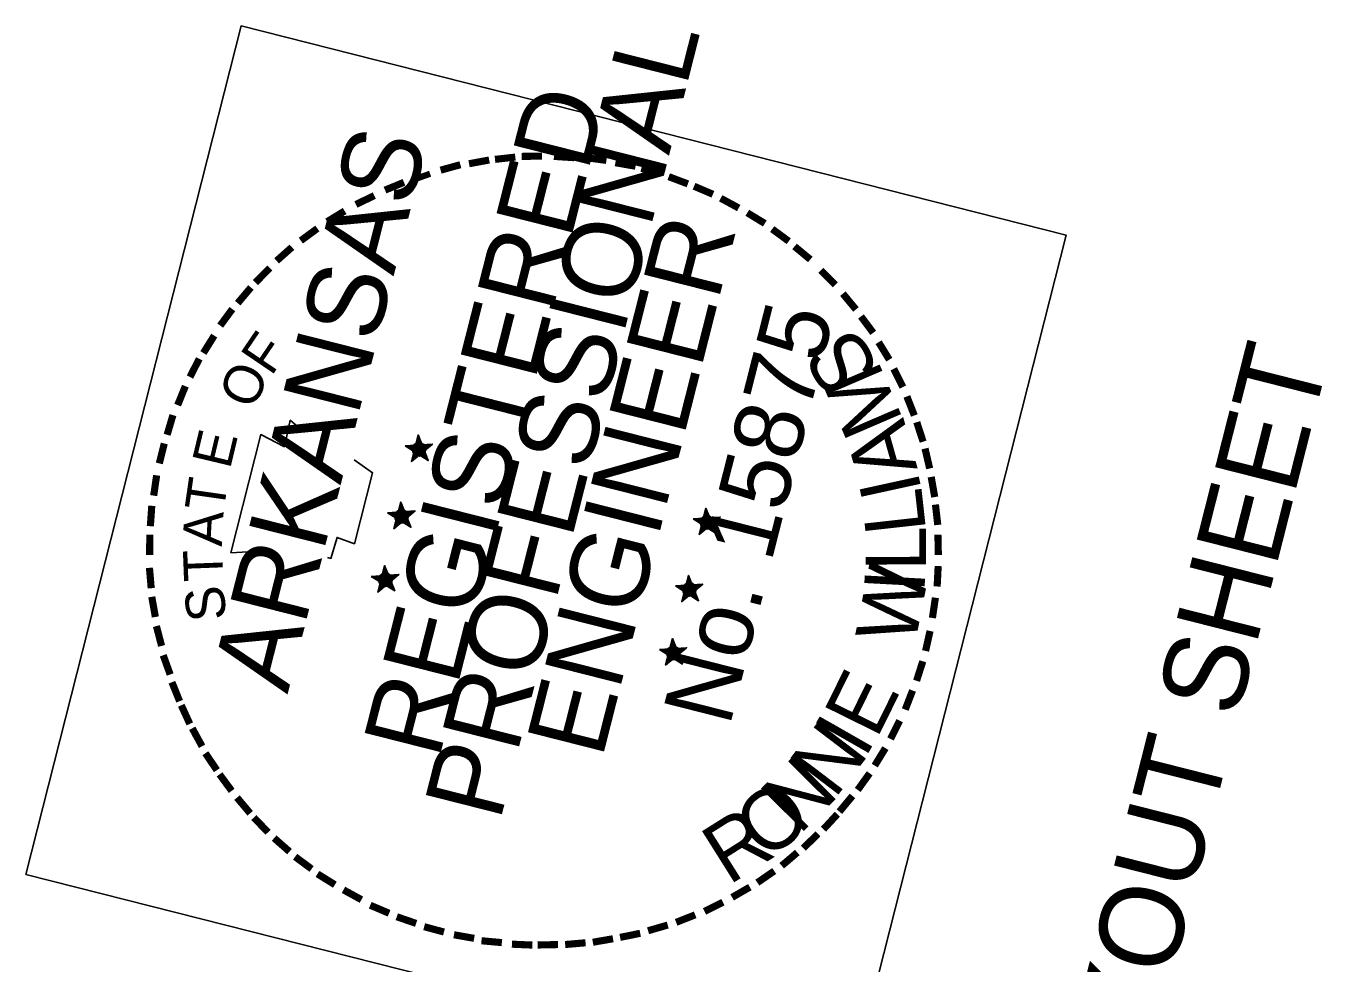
# Model space of a CAD drawing. Extents: x 670257 to 671518, y 737783 to 738188.
# Drawn here: x 670724.43 to 670732.69, y 738067.19 to 738073.17 of the extents above; entities that cross this region are included whole.
import ezdxf

# ---------------------------------------------------------------- set-up
doc = ezdxf.new("R2010")
doc.units = 0
for name, color, linetype in [('R_Border Notes', 7, 'Continuous'), ('R_Border PE', 7, 'Continuous'), ('R_Border Prem', 7, 'Continuous')]:
    doc.layers.add(name, color=color, linetype=linetype)

msp = doc.modelspace()

# ---------------------------------------------------------------- linework, layer by layer
at = {"layer": 'R_Border PE'}
for p, q in [((670726.9321, 738070.5594), (670726.9179, 738070.4831)), ((670726.9321, 738070.5594), (670726.9264, 738070.4861)), ((670726.9321, 738070.5594), (670726.9313, 738070.4848)), ((670726.9321, 738070.5594), (670726.9373, 738070.4679)), ((670726.9321, 738070.5594), (670726.9404, 738070.5006)), ((670726.9321, 738070.5594), (670726.9435, 738070.5024)), ((670726.9321, 738070.5594), (670726.9471, 738070.5066)), ((670726.85, 738070.49), (670726.9149, 738070.4916)), ((670726.9373, 738070.4679), (670726.85, 738070.49)), ((670726.85, 738070.49), (670726.9137, 738070.4867)), ((670726.85, 738070.49), (670726.9094, 738070.4801)), ((670726.85, 738070.49), (670726.9094, 738070.4698)), ((670726.85, 738070.49), (670726.9082, 738070.4649)), ((670726.85, 738070.49), (670726.9045, 738070.4607)), ((670726.8891, 738070.3898), (670726.9373, 738070.4679)), ((670727.0229, 738070.5003), (670726.9373, 738070.4679)), ((670726.9964, 738070.3961), (670726.9373, 738070.4679)), ((670727.0229, 738070.5003), (670726.9446, 738070.4866)), ((670727.0229, 738070.5003), (670726.9458, 738070.4915)), ((670727.0229, 738070.5003), (670726.9537, 738070.4817)), ((670727.0229, 738070.5003), (670726.9567, 738070.4629)), ((670727.0229, 738070.5003), (670726.9615, 738070.472)), ((670727.0229, 738070.5003), (670726.9639, 738070.4611)), ((670726.8891, 738070.3898), (670726.9124, 738070.451)), ((670726.8891, 738070.3898), (670726.9166, 738070.4473)), ((670726.8891, 738070.3898), (670726.919, 738070.4467)), ((670726.8891, 738070.3898), (670726.9281, 738070.4418)), ((670726.8891, 738070.3898), (670726.9329, 738070.4406)), ((670726.8891, 738070.3898), (670726.9378, 738070.4394)), ((670726.9964, 738070.3961), (670726.936, 738070.4424)), ((670726.9964, 738070.3961), (670726.9439, 738070.443)), ((670726.9964, 738070.3961), (670726.9475, 738070.4472)), ((670726.9964, 738070.3961), (670726.9566, 738070.4526)), ((670726.9964, 738070.3961), (670726.9567, 738070.4629)), ((670726.9964, 738070.3961), (670726.9645, 738070.4635)), ((670726.7364, 738070.0623), (670726.8037, 738070.0633)), ((670726.8261, 738070.0395), (670726.7364, 738070.0623)), ((670726.7364, 738070.0623), (670726.8001, 738070.059)), ((670726.7364, 738070.0623), (670726.7982, 738070.0518)), ((670726.7364, 738070.0623), (670726.7958, 738070.0421)), ((670726.7364, 738070.0623), (670726.7969, 738070.0366)), ((670726.7364, 738070.0623), (670726.7939, 738070.0348)), ((670726.8209, 738070.1311), (670726.8067, 738070.0548)), ((670726.8209, 738070.1311), (670726.8152, 738070.0578)), ((670726.8209, 738070.1311), (670726.8201, 738070.0565)), ((670726.8209, 738070.1311), (670726.8261, 738070.0395)), ((670726.8209, 738070.1311), (670726.8292, 738070.0723)), ((670726.8209, 738070.1311), (670726.8329, 738070.0765)), ((670726.8209, 738070.1311), (670726.8359, 738070.0783)), ((670726.9123, 738070.0744), (670726.8261, 738070.0395)), ((670726.9123, 738070.0744), (670726.8322, 738070.0638)), ((670726.9123, 738070.0744), (670726.8334, 738070.0583)), ((670726.9123, 738070.0744), (670726.8425, 738070.0534)), ((670726.9123, 738070.0744), (670726.8454, 738070.0346)), ((670726.9123, 738070.0744), (670726.8503, 738070.0437)), ((670726.9123, 738070.0744), (670726.8527, 738070.0328)), ((670728.7659, 738070.0918), (670728.7523, 738070.0178)), ((670728.7659, 738070.0918), (670728.7608, 738070.0208)), ((670728.7659, 738070.0918), (670728.7657, 738070.0196)), ((670728.7659, 738070.0918), (670728.7717, 738070.0026)), ((670728.7659, 738070.0918), (670728.7742, 738070.0329)), ((670728.7659, 738070.0918), (670728.7803, 738070.0365)), ((670728.7659, 738070.0918), (670728.7833, 738070.0383)), ((670726.7779, 738069.9615), (670726.8261, 738070.0395)), ((670726.7779, 738069.9615), (670726.7987, 738070.0233)), ((670726.7779, 738069.9615), (670726.8036, 738070.022)), ((670726.7779, 738069.9615), (670726.8078, 738070.0184)), ((670726.7779, 738069.9615), (670726.8169, 738070.0135)), ((670726.7779, 738069.9615), (670726.8217, 738070.0123)), ((670726.7779, 738069.9615), (670726.8266, 738070.011)), ((670726.8859, 738069.9702), (670726.8248, 738070.0141)), ((670726.8859, 738069.9702), (670726.8261, 738070.0395)), ((670726.8859, 738069.9702), (670726.8326, 738070.0147)), ((670726.8859, 738069.9702), (670726.8363, 738070.0189)), ((670726.8859, 738069.9702), (670726.8454, 738070.0346)), ((670726.8859, 738069.9702), (670726.8454, 738070.0243)), ((670726.8859, 738069.9702), (670726.8533, 738070.0352)), ((670728.7717, 738070.0026), (670728.6845, 738070.0247)), ((670728.6845, 738070.0247), (670728.7487, 738070.0239)), ((670728.6845, 738070.0247), (670728.7481, 738070.0215)), ((670728.6845, 738070.0247), (670728.7463, 738070.0142)), ((670728.6845, 738070.0247), (670728.7438, 738070.0045)), ((670728.6845, 738070.0247), (670728.7426, 738069.9997)), ((670728.6845, 738070.0247), (670728.7413, 738069.9948)), ((670728.7235, 738069.9245), (670728.7717, 738070.0026)), ((670728.7235, 738069.9245), (670728.7462, 738069.9833)), ((670728.7235, 738069.9245), (670728.751, 738069.9821)), ((670728.7235, 738069.9245), (670728.7552, 738069.9784)), ((670728.7235, 738069.9245), (670728.7625, 738069.9766)), ((670728.7235, 738069.9245), (670728.7692, 738069.9723)), ((670728.8309, 738069.9308), (670728.7698, 738069.9747)), ((670728.8573, 738070.035), (670728.7717, 738070.0026)), ((670728.8309, 738069.9308), (670728.7717, 738070.0026)), ((670728.8573, 738070.035), (670728.7784, 738070.0189)), ((670728.8573, 738070.035), (670728.7796, 738070.0238)), ((670728.8309, 738069.9308), (670728.7801, 738069.9747)), ((670728.8309, 738069.9308), (670728.7844, 738069.9813)), ((670728.8573, 738070.035), (670728.7899, 738070.0135)), ((670728.8309, 738069.9308), (670728.791, 738069.9874)), ((670728.8573, 738070.035), (670728.7929, 738069.9946)), ((670728.8309, 738069.9308), (670728.7929, 738069.9946)), ((670728.8573, 738070.035), (670728.7953, 738070.0043)), ((670728.8309, 738069.9308), (670728.7983, 738069.9958)), ((670728.8573, 738070.035), (670728.8002, 738069.9928)), ((670728.7235, 738069.9245), (670728.774, 738069.9711)), ((670726.7183, 738069.7264), (670726.7041, 738069.6501)), ((670726.7183, 738069.7264), (670726.7126, 738069.6531)), ((670726.7183, 738069.7264), (670726.7174, 738069.6519)), ((670726.7183, 738069.7264), (670726.7234, 738069.6349)), ((670726.7183, 738069.7264), (670726.7266, 738069.6676)), ((670726.7183, 738069.7264), (670726.7302, 738069.6718)), ((670726.7183, 738069.7264), (670726.7333, 738069.6736)), ((670726.6338, 738069.6576), (670726.7011, 738069.6586)), ((670726.7234, 738069.6349), (670726.6338, 738069.6576)), ((670726.6338, 738069.6576), (670726.6974, 738069.6543)), ((670726.6338, 738069.6576), (670726.6962, 738069.6495)), ((670726.6338, 738069.6576), (670726.6937, 738069.6398)), ((670726.6338, 738069.6576), (670726.6943, 738069.6319)), ((670726.6338, 738069.6576), (670726.6913, 738069.6301)), ((670726.8096, 738069.6697), (670726.7234, 738069.6349)), ((670726.8096, 738069.6697), (670726.7296, 738069.6591)), ((670726.8096, 738069.6697), (670726.7308, 738069.6536)), ((670726.8096, 738069.6697), (670726.7398, 738069.6487)), ((670726.8096, 738069.6697), (670726.7428, 738069.6299)), ((670726.8096, 738069.6697), (670726.7477, 738069.639)), ((670726.8096, 738069.6697), (670726.7501, 738069.6281)), ((670728.6547, 738069.6634), (670728.6411, 738069.5895)), ((670728.6547, 738069.6634), (670728.6496, 738069.5925)), ((670728.6547, 738069.6634), (670728.6545, 738069.5913)), ((670728.6547, 738069.6634), (670728.6605, 738069.5743)), ((670728.6547, 738069.6634), (670728.663, 738069.6046)), ((670728.6547, 738069.6634), (670728.6667, 738069.6088)), ((670728.6547, 738069.6634), (670728.6727, 738069.6125)), ((670726.6753, 738069.5568), (670726.7234, 738069.6349)), ((670726.6753, 738069.5568), (670726.6961, 738069.6186)), ((670726.6753, 738069.5568), (670726.7009, 738069.6174)), ((670726.6753, 738069.5568), (670726.7052, 738069.6137)), ((670726.6753, 738069.5568), (670726.7149, 738069.6112)), ((670726.6753, 738069.5568), (670726.7191, 738069.6076)), ((670726.6753, 738069.5568), (670726.7239, 738069.6064)), ((670726.7832, 738069.5655), (670726.7221, 738069.6094)), ((670726.7832, 738069.5655), (670726.7234, 738069.6349)), ((670726.7832, 738069.5655), (670726.73, 738069.61)), ((670726.7832, 738069.5655), (670726.7337, 738069.6142)), ((670726.7832, 738069.5655), (670726.7428, 738069.6299)), ((670726.7832, 738069.5655), (670726.7428, 738069.6196)), ((670726.7832, 738069.5655), (670726.7507, 738069.6305)), ((670728.6605, 738069.5743), (670728.5732, 738069.5964)), ((670728.5732, 738069.5964), (670728.6375, 738069.5956)), ((670728.5732, 738069.5964), (670728.6369, 738069.5932)), ((670728.5732, 738069.5964), (670728.6351, 738069.5859)), ((670728.5732, 738069.5964), (670728.6326, 738069.5762)), ((670728.5732, 738069.5964), (670728.6314, 738069.5714)), ((670728.5732, 738069.5964), (670728.6277, 738069.5671)), ((670728.6123, 738069.4962), (670728.6605, 738069.5743)), ((670728.7461, 738069.6067), (670728.6605, 738069.5743)), ((670728.7197, 738069.5025), (670728.6605, 738069.5743)), ((670728.7461, 738069.6067), (670728.6672, 738069.5906)), ((670728.7461, 738069.6067), (670728.6691, 738069.5979)), ((670728.7461, 738069.6067), (670728.6769, 738069.5882)), ((670728.7197, 738069.5025), (670728.6798, 738069.5591)), ((670728.7197, 738069.5025), (670728.6799, 738069.5694)), ((670728.7461, 738069.6067), (670728.6823, 738069.5688)), ((670728.7461, 738069.6067), (670728.6841, 738069.576)), ((670728.7461, 738069.6067), (670728.6865, 738069.5651)), ((670728.7197, 738069.5025), (670728.6871, 738069.5675)), ((670728.6123, 738069.4962), (670728.635, 738069.555)), ((670728.6123, 738069.4962), (670728.6398, 738069.5537)), ((670728.6123, 738069.4962), (670728.6422, 738069.5531)), ((670728.6123, 738069.4962), (670728.6513, 738069.5483)), ((670728.6123, 738069.4962), (670728.6561, 738069.547)), ((670728.6123, 738069.4962), (670728.661, 738069.5458)), ((670728.7197, 738069.5025), (670728.6592, 738069.5488)), ((670728.7197, 738069.5025), (670728.6695, 738069.5488)), ((670728.7197, 738069.5025), (670728.6731, 738069.553)), ((670728.5527, 738069.2612), (670728.5385, 738069.1848)), ((670728.5527, 738069.2612), (670728.547, 738069.1878)), ((670728.5527, 738069.2612), (670728.5518, 738069.1866)), ((670728.5527, 738069.2612), (670728.5578, 738069.1696)), ((670728.5527, 738069.2612), (670728.5604, 738069.1999)), ((670728.5527, 738069.2612), (670728.564, 738069.2041)), ((670728.5527, 738069.2612), (670728.5701, 738069.2078)), ((670728.4706, 738069.1917), (670728.5355, 738069.1933)), ((670728.5578, 738069.1696), (670728.4706, 738069.1917)), ((670728.4706, 738069.1917), (670728.5343, 738069.1885)), ((670728.4706, 738069.1917), (670728.5324, 738069.1812)), ((670728.4706, 738069.1917), (670728.53, 738069.1715)), ((670728.4706, 738069.1917), (670728.5287, 738069.1667)), ((670728.4706, 738069.1917), (670728.5251, 738069.1624)), ((670728.5097, 738069.0916), (670728.5578, 738069.1696)), ((670728.5097, 738069.0916), (670728.5329, 738069.1527)), ((670728.5097, 738069.0916), (670728.5372, 738069.1491)), ((670728.5097, 738069.0916), (670728.5396, 738069.1484)), ((670728.6434, 738069.2021), (670728.5578, 738069.1696)), ((670728.617, 738069.0979), (670728.5578, 738069.1696)), ((670728.6434, 738069.2021), (670728.5646, 738069.186)), ((670728.6434, 738069.2021), (670728.5664, 738069.1932)), ((670728.617, 738069.0979), (670728.5705, 738069.1483)), ((670728.6434, 738069.2021), (670728.5743, 738069.1835)), ((670728.617, 738069.0979), (670728.5772, 738069.1647)), ((670728.617, 738069.0979), (670728.5772, 738069.1544)), ((670728.6434, 738069.2021), (670728.5797, 738069.1641)), ((670728.6434, 738069.2021), (670728.5815, 738069.1713)), ((670728.6434, 738069.2021), (670728.5839, 738069.1604)), ((670728.617, 738069.0979), (670728.5845, 738069.1628)), ((670728.5097, 738069.0916), (670728.5487, 738069.1436)), ((670728.5097, 738069.0916), (670728.5535, 738069.1423)), ((670728.5097, 738069.0916), (670728.5584, 738069.1411)), ((670728.617, 738069.0979), (670728.5565, 738069.1441)), ((670728.617, 738069.0979), (670728.5669, 738069.1441))]:
    msp.add_line(p, q, dxfattribs=at)
for points in [[(670726.1768, 738070.6014), (670726.1175, 738070.6525), (670726.08, 738070.4841), (670725.9292, 738070.561), (670725.7381, 738069.8074)], [(670726.85, 738070.49), (670727.0229, 738070.5003), (670726.8891, 738070.3898), (670726.9321, 738070.5594), (670726.9964, 738070.3961), (670726.85, 738070.49)], [(670726.3546, 738069.7774), (670726.3765, 738069.7719), (670726.4157, 738069.9063), (670726.5265, 738069.8653), (670726.6415, 738070.3185), (670726.5253, 738070.3995)], [(670726.7364, 738070.0623), (670726.9123, 738070.0744), (670726.7779, 738069.9615), (670726.8209, 738070.1311), (670726.8859, 738069.9702), (670726.7364, 738070.0623)], [(670728.6845, 738070.0247), (670728.8573, 738070.035), (670728.7235, 738069.9245), (670728.7659, 738070.0918), (670728.8309, 738069.9308), (670728.6845, 738070.0247)], [(670725.7381, 738069.8074), (670725.9552, 738069.8194)], [(670726.6338, 738069.6576), (670726.8096, 738069.6697), (670726.6753, 738069.5568), (670726.7183, 738069.7264), (670726.7832, 738069.5655), (670726.6338, 738069.6576)], [(670728.5732, 738069.5964), (670728.7461, 738069.6067), (670728.6123, 738069.4962), (670728.6547, 738069.6634), (670728.7197, 738069.5025), (670728.5732, 738069.5964)], [(670728.4706, 738069.1917), (670728.6434, 738069.2021), (670728.5097, 738069.0916), (670728.5527, 738069.2612), (670728.617, 738069.0979), (670728.4706, 738069.1917)]]:
    msp.add_lwpolyline(points, dxfattribs=at)
for centre, radius in [((670726.9378, 738070.4675), 0.0431), ((670726.9378, 738070.4675), 0.039), ((670726.9378, 738070.4675), 0.0361), ((670726.9378, 738070.4675), 0.0332), ((670726.9378, 738070.4675), 0.0289), ((670726.9378, 738070.4675), 0.0269), ((670726.9378, 738070.4675), 0.0248), ((670726.9378, 738070.4675), 0.0213), ((670726.9378, 738070.4675), 0.0187), ((670726.9378, 738070.4675), 0.0155), ((670726.9378, 738070.4675), 0.0124), ((670726.9378, 738070.4675), 0.00924), ((670726.9378, 738070.4675), 0.00741), ((670726.9378, 738070.4675), 0.0036), ((670726.8264, 738070.04), 0.0431), ((670726.8264, 738070.04), 0.039), ((670726.8264, 738070.04), 0.0361), ((670726.8264, 738070.04), 0.0332), ((670726.8264, 738070.04), 0.0289), ((670726.8264, 738070.04), 0.0269), ((670726.8264, 738070.04), 0.0248), ((670726.8264, 738070.04), 0.0213), ((670726.8264, 738070.04), 0.0187), ((670726.8264, 738070.04), 0.0155), ((670726.8264, 738070.04), 0.0124), ((670726.8264, 738070.04), 0.00924), ((670726.8264, 738070.04), 0.00741), ((670726.8264, 738070.04), 0.0036), ((670728.7727, 738070.0011), 0.0431), ((670728.7727, 738070.0011), 0.039), ((670728.7727, 738070.0011), 0.0361), ((670728.7727, 738070.0011), 0.0332), ((670728.7727, 738070.0011), 0.0289), ((670728.7727, 738070.0011), 0.0269), ((670728.7727, 738070.0011), 0.0248), ((670728.7727, 738070.0011), 0.0213), ((670728.7727, 738070.0011), 0.0187), ((670728.7727, 738070.0011), 0.0155), ((670728.7727, 738070.0011), 0.0124), ((670728.7727, 738070.0011), 0.00924), ((670728.7727, 738070.0011), 0.00741), ((670728.7727, 738070.0011), 0.0036), ((670726.7238, 738069.6355), 0.0431), ((670726.7238, 738069.6355), 0.039), ((670726.7238, 738069.6355), 0.0361), ((670726.7238, 738069.6355), 0.0332), ((670726.7238, 738069.6355), 0.0289), ((670726.7238, 738069.6355), 0.0269), ((670726.7238, 738069.6355), 0.0248), ((670726.7238, 738069.6355), 0.0213), ((670726.7238, 738069.6355), 0.0187), ((670726.7238, 738069.6355), 0.0155), ((670726.7238, 738069.6355), 0.0124), ((670726.7238, 738069.6355), 0.00924), ((670726.7238, 738069.6355), 0.00741), ((670726.7238, 738069.6355), 0.0036), ((670728.6613, 738069.5736), 0.0431), ((670728.6613, 738069.5736), 0.039), ((670728.6613, 738069.5736), 0.0361), ((670728.6613, 738069.5736), 0.0332), ((670728.6613, 738069.5736), 0.0289), ((670728.6613, 738069.5736), 0.0269), ((670728.6613, 738069.5736), 0.0248), ((670728.6613, 738069.5736), 0.0213), ((670728.6613, 738069.5736), 0.0187), ((670728.6613, 738069.5736), 0.0155), ((670728.6613, 738069.5736), 0.0124), ((670728.6613, 738069.5736), 0.00924), ((670728.6613, 738069.5736), 0.00741), ((670728.6613, 738069.5736), 0.0036), ((670728.5587, 738069.1691), 0.0431), ((670728.5587, 738069.1691), 0.039), ((670728.5587, 738069.1691), 0.0361), ((670728.5587, 738069.1691), 0.0332), ((670728.5587, 738069.1691), 0.0289), ((670728.5587, 738069.1691), 0.0269), ((670728.5587, 738069.1691), 0.0248), ((670728.5587, 738069.1691), 0.0213), ((670728.5587, 738069.1691), 0.0187), ((670728.5587, 738069.1691), 0.0155), ((670728.5587, 738069.1691), 0.0124), ((670728.5587, 738069.1691), 0.00924), ((670728.5587, 738069.1691), 0.00741), ((670728.5587, 738069.1691), 0.0036)]:
    msp.add_circle(centre, radius, dxfattribs=at)
at = {"layer": 'R_Border Prem'}
msp.add_lwpolyline([(670724.4323, 738067.7577), (670725.8041, 738073.1665), (670731.0625, 738071.8328), (670729.6907, 738066.4241)], close=True, dxfattribs=at)

# ---------------------------------------------------------------- texts
at = {"layer": 'R_Border Notes'}
msp.add_text('SIGN LAYOUT SHEET', height=0.533593, rotation=75.76855, dxfattribs=at).set_placement((670730.9262, 738063.9013))
at = {"layer": 'R_Border PE'}
for s, height, rotation, p in [('PROFESSIONAL', 0.499995, 75.76855, (670727.453, 738068.088)), ('REGISTERED', 0.5, 75.76855, (670727.0633, 738068.4835)), ('ARKANSAS', 0.5, 75.76855, (670726.0994, 738068.9033)), ('-', 0.4, 15.4369, (670727.0938, 738072.0917)), ('-', 0.3999, 10.43135, (670727.2613, 738072.1318)), ('-', 0.3999, 6.34138, (670727.4154, 738072.1597)), ('-', 0.4, 0.89181, (670727.5701, 738072.1798)), ('-', 0.4, 356.31789, (670727.7641, 738072.1822)), ('-', 0.4, 352.36471, (670727.9587, 738072.1767)), ('-', 0.4, 350.09866, (670728.1393, 738072.1464)), ('-', 0.35, 19.44384, (670726.9263, 738072.0517)), ('-', 0.3999, 345.70922, (670728.2938, 738072.1149)), ('-', 0.3999, 339.28575, (670728.4525, 738072.0695)), ('-', 0.3999, 22.42073, (670726.7581, 738071.9679)), ('-', 0.4, 336.76384, (670728.6082, 738072.012)), ('-', 0.3999, 25.64828, (670726.5807, 738071.8788)), ('-', 0.3999, 331.53115, (670728.7662, 738071.9435)), ('-', 0.4, 31.34714, (670726.4124, 738071.7745)), ('-', 0.4, 328.63664, (670728.9296, 738071.8557)), ('-', 0.4, 36.29826, (670726.2568, 738071.6592)), ('ENGINEER', 0.5, 75.76855, (670728.1038, 738068.4878)), ('-', 0.4, 323.65722, (670729.0784, 738071.7612)), ('-', 0.3999, 41.63121, (670726.1151, 738071.5378)), ('-', 0.4, 320.38827, (670729.2145, 738071.657)), ('-', 0.3999, 45.40945, (670725.9885, 738071.4049)), ('-', 0.4, 314.8398, (670729.3723, 738071.5164)), ('-', 0.4, 49.88964, (670725.885, 738071.2815)), ('-', 0.4, 309.61379, (670729.5052, 738071.3795)), ('No. 15875', 0.44, 75.76855, (670728.9169, 738068.6938)), ('-', 0.4, 53.62364, (670725.7809, 738071.1454)), ('-', 0.4, 307.02232, (670729.6169, 738071.2403)), ('F', 0.2499, 55.83921, (670725.9966, 738070.9282)), ('S', 0.3849, 121.46196, (670729.8859, 738070.9687)), ('-', 0.4, 58.10475, (670725.6821, 738070.9796)), ('-', 0.3999, 301.53388, (670729.7231, 738071.0896)), ('-', 0.4, 62.97344, (670725.6046, 738070.8368)), ('O', 0.2499, 66.22005, (670725.8825, 738070.7122)), ('M', 0.3849, 113.32556, (670730.0268, 738070.6529)), ('-', 0.3999, 296.85364, (670729.8147, 738070.9322)), ('-', 0.4, 67.93028, (670725.5337, 738070.6691)), ('-', 0.3999, 291.50488, (670729.8948, 738070.77)), ('-', 0.4, 73.51159, (670725.4736, 738070.4935)), ('A', 0.3849, 105.76014, (670730.1165, 738070.344)), ('-', 0.4, 288.01764, (670729.9561, 738070.6152)), ('E', 0.25, 76.60089, (670725.7326, 738070.3349)), ('-', 0.3999, 75.95478, (670725.4264, 738070.3172)), ('-', 0.4, 283.12539, (670730.0072, 738070.4604)), ('-', 0.3999, 81.66537, (670725.396, 738070.1263)), ('T', 0.25, 81.79131, (670725.6917, 738070.0616)), ('I', 0.3849, 102.33428, (670730.1436, 738070.2008)), ('-', 0.3999, 280.02017, (670730.046, 738070.2881)), ('L', 0.3849, 96.33904, (670730.1702, 738069.9473)), ('-', 0.4, 85.9879, (670725.3778, 738069.9426)), ('A', 0.25, 86.98173, (670725.6806, 738069.8452)), ('-', 0.4, 276.48697, (670730.0733, 738070.1213)), ('-', 0.3999, 89.3987, (670725.3748, 738069.768)), ('L', 0.3849, 90.3438, (670730.1701, 738069.6924)), ('-', 0.3999, 271.24284, (670730.0903, 738069.9441)), ('T', 0.2499, 92.17215, (670725.6902, 738069.6287)), ('W', 0.3849, 78.78155, (670730.0951, 738069.2071)), ('-', 0.4, 267.05431, (670730.0939, 738069.755)), ('-', 0.3999, 94.94463, (670725.3868, 738069.5715)), ('I', 0.3849, 86.91795, (670730.1581, 738069.5471)), ('S', 0.2499, 97.36257, (670725.7142, 738069.3879)), ('-', 0.4, 100.07576, (670725.4135, 738069.4022)), ('-', 0.3999, 261.58522, (670730.0799, 738069.5676)), ('-', 0.4, 104.56037, (670725.4524, 738069.2299)), ('-', 0.4, 257.36031, (670730.0495, 738069.3664)), ('-', 0.4, 109.83212, (670725.5051, 738069.0618)), ('E', 0.3849, 63.72208, (670729.8548, 738068.6152)), ('-', 0.4, 252.28682, (670730.0089, 738069.1859)), ('-', 0.3999, 112.00029, (670725.564, 738068.8973)), ('-', 0.4, 248.88401, (670729.9482, 738069.0078)), ('-', 0.3999, 114.71921, (670725.6272, 738068.76)), ('I', 0.3849, 60.29623, (670729.779, 738068.4907)), ('-', 0.4, 243.32407, (670729.8743, 738068.828)), ('-', 0.3999, 118.7308, (670725.7019, 738068.6276)), ('N', 0.3849, 52.7308, (670729.5862, 738068.2333)), ('-', 0.4, 238.56682, (670729.7912, 738068.6634)), ('-', 0.4, 124.1916, (670725.7906, 738068.489)), ('N', 0.3849, 45.16538, (670729.3611, 738068.0036)), ('-', 0.3999, 126.38273, (670725.8823, 738068.3626)), ('-', 0.4, 234.32977, (670729.6986, 738068.5115)), ('-', 0.4, 130.00102, (670725.9953, 738068.2282)), ('O', 0.3849, 38.88465, (670729.1526, 738067.8367)), ('-', 0.3999, 230.36875, (670729.5968, 738068.3748)), ('-', 0.3999, 227.33894, (670729.5067, 738068.2635)), ('-', 0.4, 133.83918, (670726.1034, 738068.1157)), ('R', 0.3849, 32.17569, (670728.9112, 738067.6848)), ('-', 0.3999, 138.6399, (670726.2322, 738068.003)), ('-', 0.4, 223.85834, (670729.3911, 738068.1433)), ('-', 0.3999, 220.41489, (670729.267, 738068.0303)), ('-', 0.3999, 143.54282, (670726.364, 738067.9025)), ('-', 0.3999, 148.16302, (670726.5032, 738067.8105)), ('-', 0.4, 214.70237, (670729.1333, 738067.9198)), ('-', 0.4, 151.22951, (670726.666, 738067.7202)), ('-', 0.4, 209.99236, (670728.9898, 738067.8221)), ('-', 0.3999, 156.96982, (670726.8294, 738067.6427)), ('-', 0.3999, 206.48667, (670728.827, 738067.7292)), ('-', 0.3999, 160.95489, (670726.9923, 738067.5833)), ('-', 0.4, 201.662, (670728.663, 738067.6522)), ('-', 0.4, 164.83079, (670727.1601, 738067.533)), ('-', 0.4, 196.21567, (670728.5027, 738067.5897)), ('-', 0.3999, 169.96443, (670727.3395, 738067.4978)), ('-', 0.3999, 174.71648, (670727.5037, 738067.4742)), ('-', 0.4, 177.4835, (670727.691, 738067.4602)), ('-', 0.4, 181.2264, (670727.8444, 738067.4652)), ('-', 0.3999, 184.85597, (670728.01, 738067.4774)), ('-', 0.3999, 189.83287, (670728.1714, 738067.5035)), ('-', 0.3999, 191.4974, (670728.3401, 738067.5381))]:
    msp.add_text(s, height=height, rotation=rotation, dxfattribs=at).set_placement(p)

doc.saveas('drawing.dxf')
